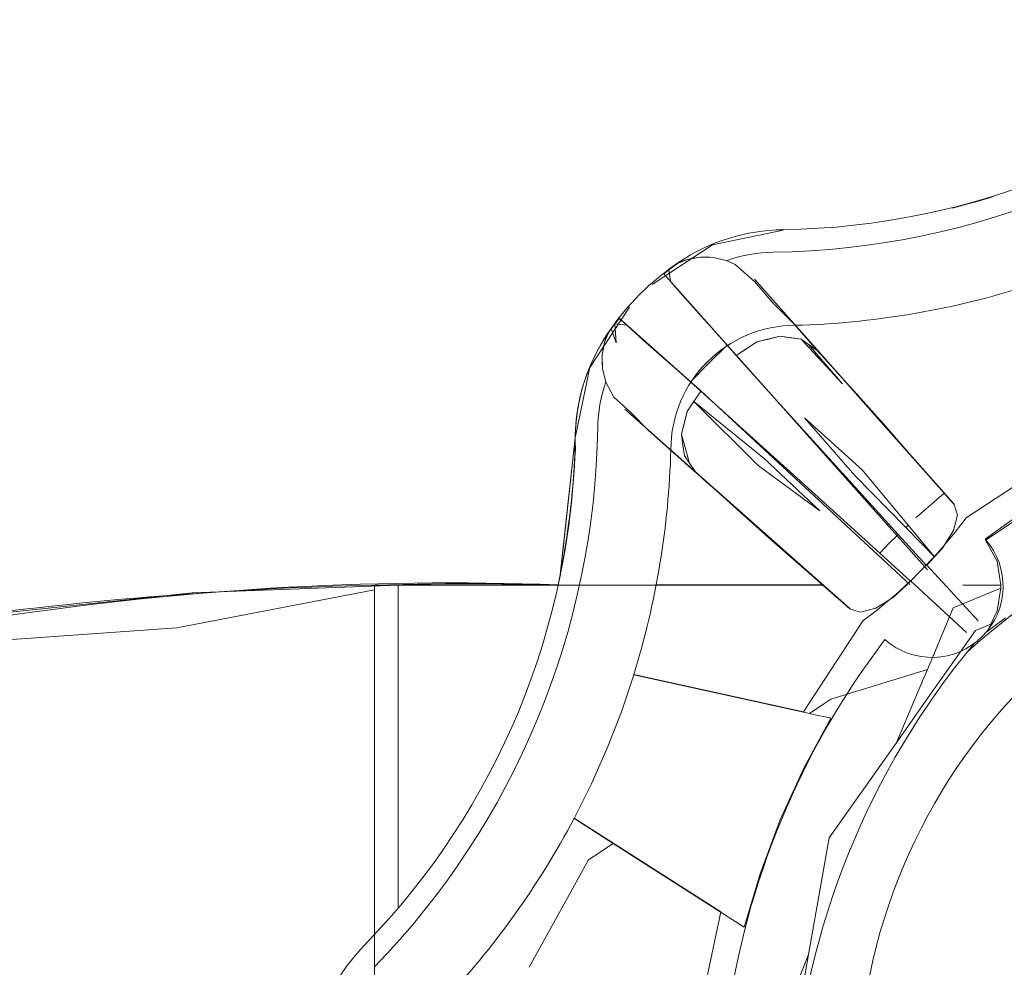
# Model space of a CAD drawing. Header units: millimetres. Extents: x -16331 to -10174, y -4135 to -3584.
# Tile 262 of 456: x -10316.8281 to -10316.746, y -3937.1775 to -3937.0984. Entities that reach past the tile are written whole.
import ezdxf

# ---------------------------------------------------------------- set-up
doc = ezdxf.new("R2010")
doc.units = ezdxf.units.MM
doc.layers.add('IFC-IfcFlowTerminal-Contorno', color=250, linetype='Continuous', lineweight=5)
doc.layers.add('P-SANR-FIXT', color=7, linetype='Continuous')

msp = doc.modelspace()

# ---------------------------------------------------------------- linework, layer by layer
at = {"layer": 'IFC-IfcFlowTerminal-Contorno', "lineweight": 5}
for p, q in [((-10316.77244034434, -3937.118446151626), (-10316.77328018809, -3937.118792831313)), ((-10316.77138321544, -3937.118250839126), (-10316.77244034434, -3937.118446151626)), ((-10316.77025284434, -3937.118285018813), (-10316.77138321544, -3937.118250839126)), ((-10316.76911514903, -3937.118568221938), (-10316.77025284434, -3937.118285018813)), ((-10316.76845596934, -3937.118861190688), (-10316.76911514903, -3937.118568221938)), ((-10316.77328018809, -3937.118792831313), (-10316.7739857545, -3937.119310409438)), ((-10316.7739857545, -3937.119310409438), (-10316.7738661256, -3937.120296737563)), ((-10316.76685928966, -3937.120286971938), (-10316.76845596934, -3937.118861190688)), ((-10316.7738661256, -3937.120296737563), (-10316.77265274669, -3937.121659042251)), ((-10316.76529678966, -3937.122108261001), (-10316.76685928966, -3937.120286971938)), ((-10316.77265274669, -3937.121659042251), (-10316.77080460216, -3937.123734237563)), ((-10316.76355118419, -3937.123841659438), (-10316.76529678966, -3937.122108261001)), ((-10316.77880509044, -3937.124222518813), (-10316.77901016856, -3937.124525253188)), ((-10316.77838272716, -3937.125404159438), (-10316.77880509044, -3937.124222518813)), ((-10316.77750626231, -3937.123939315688), (-10316.77849503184, -3937.123817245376)), ((-10316.77849503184, -3937.123817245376), (-10316.77838272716, -3937.125404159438)), ((-10316.77615372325, -3937.125145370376), (-10316.77750626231, -3937.123939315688)), ((-10316.77080460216, -3937.123734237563), (-10316.77068874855, -3937.123864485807)), ((-10316.77068874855, -3937.123864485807), (-10316.76913342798, -3937.125613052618)), ((-10316.76158341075, -3937.126063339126), (-10316.76355118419, -3937.123841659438)), ((-10316.77901016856, -3937.124525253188), (-10316.77935684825, -3937.125365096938)), ((-10316.77407852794, -3937.126991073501), (-10316.77615372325, -3937.125145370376)), ((-10316.76750626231, -3937.125902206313), (-10316.76664444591, -3937.125330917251)), ((-10316.76664444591, -3937.125330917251), (-10316.76740372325, -3937.125833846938)), ((-10316.76664444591, -3937.125330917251), (-10316.76474503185, -3937.124857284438)), ((-10316.76569229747, -3937.125091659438), (-10316.76664444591, -3937.125330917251)), ((-10316.76474259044, -3937.124857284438), (-10316.76569229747, -3937.125091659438)), ((-10316.76474503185, -3937.124857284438), (-10316.76296524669, -3937.125116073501)), ((-10316.76385391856, -3937.124984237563), (-10316.76474259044, -3937.124857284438)), ((-10316.76296524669, -3937.125116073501), (-10316.76385391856, -3937.124984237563)), ((-10316.75950577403, -3937.128817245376), (-10316.76296524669, -3937.125116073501)), ((-10316.76296524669, -3937.125116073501), (-10316.76235974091, -3937.125531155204)), ((-10316.76232405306, -3937.125211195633), (-10316.76272110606, -3937.124764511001)), ((-10316.76193985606, -3937.125643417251), (-10316.76232405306, -3937.125211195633)), ((-10316.77935684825, -3937.125365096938), (-10316.77955216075, -3937.126424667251)), ((-10316.76913342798, -3937.125613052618), (-10316.77068253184, -3937.127122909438)), ((-10316.76913342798, -3937.125613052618), (-10316.76836807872, -3937.126473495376)), ((-10316.76836807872, -3937.126473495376), (-10316.76750626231, -3937.125902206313)), ((-10316.76740372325, -3937.125833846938), (-10316.76836563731, -3937.126468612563)), ((-10316.76235977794, -3937.125531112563), (-10316.75950577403, -3937.128817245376)), ((-10316.76167685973, -3937.125999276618), (-10316.76235977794, -3937.125531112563)), ((-10316.76235974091, -3937.125531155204), (-10316.76158341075, -3937.126063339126)), ((-10316.76154566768, -3937.126089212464), (-10316.76193985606, -3937.125643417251)), ((-10316.76158341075, -3937.126063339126), (-10316.76167685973, -3937.125999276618)), ((-10316.76015317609, -3937.127673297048), (-10316.76158341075, -3937.126063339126)), ((-10316.76106339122, -3937.126634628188), (-10316.76154566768, -3937.126089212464)), ((-10316.77955216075, -3937.126424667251), (-10316.77952042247, -3937.127547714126)), ((-10316.76836563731, -3937.126468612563), (-10316.76516983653, -3937.130013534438)), ((-10316.77952042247, -3937.127547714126), (-10316.77923721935, -3937.128690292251)), ((-10316.773941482, -3937.127113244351), (-10316.77407852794, -3937.126991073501)), ((-10316.77219260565, -3937.128672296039), (-10316.773941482, -3937.127113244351)), ((-10316.77068253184, -3937.127122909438), (-10316.77219260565, -3937.128672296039)), ((-10316.75927139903, -3937.128665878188), (-10316.76015317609, -3937.127673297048)), ((-10316.75826309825, -3937.129749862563), (-10316.76007838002, -3937.127755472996)), ((-10316.77923721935, -3937.128690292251), (-10316.77857803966, -3937.129950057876)), ((-10316.77133438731, -3937.129437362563), (-10316.77219260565, -3937.128672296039)), ((-10316.77133438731, -3937.129437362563), (-10316.77190079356, -3937.130291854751)), ((-10316.77190055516, -3937.130292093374), (-10316.77133438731, -3937.129437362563)), ((-10316.76777969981, -3937.132645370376), (-10316.77133438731, -3937.129437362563)), ((-10316.75637589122, -3937.131932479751), (-10316.75927139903, -3937.128665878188)), ((-10316.77857803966, -3937.129950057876), (-10316.77717178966, -3937.131209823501)), ((-10316.76516983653, -3937.130013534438), (-10316.76113907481, -3937.134471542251)), ((-10316.75590714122, -3937.132401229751), (-10316.75826309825, -3937.129749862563)), ((-10316.77190079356, -3937.130291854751), (-10316.77246964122, -3937.131151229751)), ((-10316.77246964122, -3937.131151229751), (-10316.77190055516, -3937.130292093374)), ((-10316.77190079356, -3937.130291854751), (-10316.7660536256, -3937.135057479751)), ((-10316.76654434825, -3937.135653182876), (-10316.77190079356, -3937.130291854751)), ((-10316.77717178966, -3937.131209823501), (-10316.77571427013, -3937.132699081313)), ((-10316.77294815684, -3937.133045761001), (-10316.77246964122, -3937.131151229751)), ((-10316.77246964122, -3937.131151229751), (-10316.77270889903, -3937.132098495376)), ((-10316.75847305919, -3937.136483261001), (-10316.76266983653, -3937.131668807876)), ((-10316.76266983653, -3937.131668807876), (-10316.75787491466, -3937.136004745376)), ((-10316.77571427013, -3937.132699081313), (-10316.77396622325, -3937.134246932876)), ((-10316.77270889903, -3937.132098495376), (-10316.77294815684, -3937.133045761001)), ((-10316.76332901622, -3937.136668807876), (-10316.76777969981, -3937.132645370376)), ((-10316.75323135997, -3937.135477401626), (-10316.75637589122, -3937.131932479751)), ((-10316.7533607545, -3937.135301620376), (-10316.75590714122, -3937.132401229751)), ((-10316.77294815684, -3937.133045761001), (-10316.77282120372, -3937.133939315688)), ((-10316.77227432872, -3937.135438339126), (-10316.77294815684, -3937.133045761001)), ((-10316.77396622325, -3937.134246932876), (-10316.77174210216, -3937.136219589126)), ((-10316.77282120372, -3937.133939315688), (-10316.77269180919, -3937.134827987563)), ((-10316.77269180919, -3937.134827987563), (-10316.77227186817, -3937.135447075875)), ((-10316.7660536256, -3937.135057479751), (-10316.76139298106, -3937.139417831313)), ((-10316.76113907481, -3937.134471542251), (-10316.75674698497, -3937.139315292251)), ((-10316.77259780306, -3937.135473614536), (-10316.77215958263, -3937.135863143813)), ((-10316.77174210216, -3937.136219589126), (-10316.77227432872, -3937.135438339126)), ((-10316.77227186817, -3937.135447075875), (-10316.77221817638, -3937.135526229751)), ((-10316.77221817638, -3937.135526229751), (-10316.77181404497, -3937.136114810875)), ((-10316.77215958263, -3937.135863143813), (-10316.77171847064, -3937.136254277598)), ((-10316.76139298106, -3937.139417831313), (-10316.76654434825, -3937.135653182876)), ((-10316.75787491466, -3937.136004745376), (-10316.75403399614, -3937.140619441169)), ((-10316.75102921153, -3937.137962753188), (-10316.7533607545, -3937.135301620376)), ((-10316.75102968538, -3937.137963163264), (-10316.75323135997, -3937.135477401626)), ((-10316.77181404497, -3937.136114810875), (-10316.77174935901, -3937.136209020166)), ((-10316.77174210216, -3937.136219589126), (-10316.77014076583, -3937.137639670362)), ((-10316.77116837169, -3937.136742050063), (-10316.77006485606, -3937.137708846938)), ((-10316.75849503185, -3937.141048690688), (-10316.76332901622, -3937.136668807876)), ((-10316.75423466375, -3937.140810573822), (-10316.75847305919, -3937.136483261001)), ((-10316.77014076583, -3937.137639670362), (-10316.76913223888, -3937.138534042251)), ((-10316.74033829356, -3937.137059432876), (-10316.74757462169, -3937.141859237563)), ((-10316.77006485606, -3937.137708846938), (-10316.76805557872, -3937.139539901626)), ((-10316.75338760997, -3937.140003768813), (-10316.75102921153, -3937.137962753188)), ((-10316.75095255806, -3937.138050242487), (-10316.75102968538, -3937.137963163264)), ((-10316.75020401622, -3937.138895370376), (-10316.75095255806, -3937.138050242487)), ((-10316.76913223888, -3937.138534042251), (-10316.76587296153, -3937.141429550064)), ((-10316.75006241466, -3937.139344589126), (-10316.75019947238, -3937.138909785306)), ((-10316.76805557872, -3937.139539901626), (-10316.76540665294, -3937.141898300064)), ((-10316.75674698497, -3937.139315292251), (-10316.7548523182, -3937.14139887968)), ((-10316.75009171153, -3937.140433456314), (-10316.7499232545, -3937.139793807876)), ((-10316.7499232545, -3937.139793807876), (-10316.75006241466, -3937.139344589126)), ((-10316.75423466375, -3937.140810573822), (-10316.75403399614, -3937.140619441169)), ((-10316.75183975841, -3937.143255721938), (-10316.75423466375, -3937.140810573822)), ((-10316.75403399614, -3937.140619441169), (-10316.75183975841, -3937.143255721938)), ((-10316.75026016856, -3937.141068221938), (-10316.75009171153, -3937.140433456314)), ((-10316.76587296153, -3937.141429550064), (-10316.76233292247, -3937.144564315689)), ((-10316.75640399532, -3937.142950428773), (-10316.75849503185, -3937.141048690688)), ((-10316.75564835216, -3937.142157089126), (-10316.7548523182, -3937.14139887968)), ((-10316.7548523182, -3937.14139887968), (-10316.75251114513, -3937.143973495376)), ((-10316.75071427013, -3937.141805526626), (-10316.75026016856, -3937.141068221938)), ((-10316.76540665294, -3937.141898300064), (-10316.76250382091, -3937.144442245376)), ((-10316.75640399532, -3937.142950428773), (-10316.75564835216, -3937.142157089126)), ((-10316.75183975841, -3937.143255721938), (-10316.75116837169, -3937.142537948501)), ((-10316.75116837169, -3937.142537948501), (-10316.75071427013, -3937.141805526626)), ((-10316.74757462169, -3937.141859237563), (-10316.74661759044, -3937.143626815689)), ((-10316.7538295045, -3937.145291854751), (-10316.75640399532, -3937.142950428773)), ((-10316.75251114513, -3937.143973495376), (-10316.75183975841, -3937.143255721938)), ((-10316.74661759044, -3937.143626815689), (-10316.7463123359, -3937.145619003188)), ((-10316.76250382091, -3937.144442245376), (-10316.76116088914, -3937.145619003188)), ((-10316.76233292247, -3937.144564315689), (-10316.76114427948, -3937.145619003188)), ((-10316.79852677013, -3937.145619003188), (-10316.79852677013, -3937.146003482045)), ((-10316.79653863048, -3937.145619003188), (-10316.79852677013, -3937.145619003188)), ((-10316.76116088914, -3937.145619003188), (-10316.79653863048, -3937.145619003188)), ((-10316.76116088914, -3937.145619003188), (-10316.75995349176, -3937.146676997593)), ((-10316.76114427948, -3937.145619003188), (-10316.75982637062, -3937.1467883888)), ((-10316.75526749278, -3937.146634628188), (-10316.75417985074, -3937.145619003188)), ((-10316.75417985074, -3937.145619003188), (-10316.7538295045, -3937.145291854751)), ((-10316.74631063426, -3937.145864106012), (-10316.75027725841, -3937.147528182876)), ((-10316.7463123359, -3937.145619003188), (-10316.74947446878, -3937.145619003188)), ((-10316.74631063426, -3937.145864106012), (-10316.74659805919, -3937.147777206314)), ((-10316.7463123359, -3937.145619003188), (-10316.74629288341, -3937.145745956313)), ((-10316.74629288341, -3937.145745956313), (-10316.74631063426, -3937.145864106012)), ((-10316.79852677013, -3937.146003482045), (-10316.81502091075, -3937.149193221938)), ((-10316.79852677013, -3937.146003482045), (-10316.79852677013, -3937.147059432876)), ((-10316.75599991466, -3937.147088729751), (-10316.75526749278, -3937.146634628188)), ((-10316.79852677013, -3937.147059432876), (-10316.79852677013, -3937.151278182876)), ((-10316.75982637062, -3937.1467883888), (-10316.75891007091, -3937.147601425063)), ((-10316.75673477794, -3937.147542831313), (-10316.75599991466, -3937.147088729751)), ((-10316.75889217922, -3937.147606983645), (-10316.75840714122, -3937.147757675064)), ((-10316.75840714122, -3937.147757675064), (-10316.75801163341, -3937.147879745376)), ((-10316.75801163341, -3937.147879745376), (-10316.75737198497, -3937.147713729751)), ((-10316.75737198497, -3937.147713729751), (-10316.75673477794, -3937.147542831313)), ((-10316.75027725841, -3937.147528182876), (-10316.75162391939, -3937.150730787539)), ((-10316.74659805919, -3937.147777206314), (-10316.74713787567, -3937.148872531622)), ((-10316.74713787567, -3937.148872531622), (-10316.74840714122, -3937.149398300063)), ((-10316.74713787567, -3937.148872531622), (-10316.74743790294, -3937.149481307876)), ((-10316.74743790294, -3937.149481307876), (-10316.746782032, -3937.149001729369)), ((-10316.746782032, -3937.149001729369), (-10316.74590941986, -3937.148363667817)), ((-10316.81502091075, -3937.149193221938), (-10316.82878272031, -3937.150173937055)), ((-10316.74840714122, -3937.149398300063), (-10316.75021723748, -3937.151965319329)), ((-10316.75162391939, -3937.150730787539), (-10316.75243134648, -3937.152650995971)), ((-10316.79852677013, -3937.151278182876), (-10316.79852677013, -3937.157992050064)), ((-10316.75021723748, -3937.151965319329), (-10316.75210967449, -3937.154649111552)), ((-10316.77692032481, -3937.153114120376), (-10316.77795059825, -3937.156195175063)), ((-10316.76227022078, -3937.156332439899), (-10316.77692032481, -3937.153114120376)), ((-10316.75243134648, -3937.152650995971), (-10316.7604701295, -3937.155140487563)), ((-10316.75243134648, -3937.152650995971), (-10316.75272373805, -3937.153346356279)), ((-10316.75272373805, -3937.153346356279), (-10316.75430557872, -3937.157108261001)), ((-10316.75210967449, -3937.154649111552), (-10316.75498787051, -3937.158730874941)), ((-10316.76106146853, -3937.155532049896), (-10316.76227022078, -3937.156332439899)), ((-10316.7604701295, -3937.155140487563), (-10316.76106146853, -3937.155532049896)), ((-10316.77795059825, -3937.156195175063), (-10316.77912491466, -3937.159222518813)), ((-10316.76143126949, -3937.156516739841), (-10316.76227022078, -3937.156332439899)), ((-10316.76081452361, -3937.156652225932), (-10316.76143126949, -3937.156516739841)), ((-10316.7627357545, -3937.160887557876), (-10316.76049454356, -3937.156722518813)), ((-10316.76049454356, -3937.156722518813), (-10316.76081452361, -3937.156652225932)), ((-10316.75430557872, -3937.157108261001), (-10316.75497180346, -3937.15870808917)), ((-10316.79852677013, -3937.157992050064), (-10316.79852677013, -3937.166746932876)), ((-10316.75504355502, -3937.158809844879), (-10316.76060928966, -3937.166702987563)), ((-10316.75498787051, -3937.158730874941), (-10316.75504355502, -3937.158809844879)), ((-10316.77912491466, -3937.159222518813), (-10316.78043839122, -3937.162196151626)), ((-10316.76469376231, -3937.165203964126), (-10316.7627357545, -3937.160887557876)), ((-10316.78043839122, -3937.162196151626), (-10316.78188858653, -3937.165106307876)), ((-10316.78188858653, -3937.165106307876), (-10316.78176010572, -3937.16518843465)), ((-10316.78176010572, -3937.16518843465), (-10316.77864543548, -3937.16717937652)), ((-10316.76635880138, -3937.169637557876), (-10316.76469376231, -3937.165203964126)), ((-10316.79852677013, -3937.166746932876), (-10316.79852677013, -3937.176937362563)), ((-10316.77864543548, -3937.16717937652), (-10316.7807045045, -3937.168543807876)), ((-10316.77864543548, -3937.16717937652), (-10316.76771866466, -3937.174163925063)), ((-10316.76060928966, -3937.166702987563), (-10316.76233254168, -3937.176453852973)), ((-10316.7807045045, -3937.168543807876), (-10316.78563858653, -3937.177503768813)), ((-10316.76771866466, -3937.174163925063), (-10316.76635880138, -3937.169637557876)), ((-10316.79852677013, -3937.176937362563), (-10316.79852677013, -3937.180353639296)), ((-10316.76233254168, -3937.176453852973), (-10316.76395722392, -3937.185646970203)), ((-10316.76233254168, -3937.176453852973), (-10316.76305069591, -3937.178192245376))]:
    msp.add_line(p, q, dxfattribs=at)
at = {"layer": 'P-SANR-FIXT', "lineweight": 5}
for p, q in [((-10316.76836732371, -3937.12643967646), (-10316.77443988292, -3937.119617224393)), ((-10316.76683385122, -3937.120106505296), (-10316.76158188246, -3937.126028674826)), ((-10316.77133261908, -3937.129405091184), (-10316.77815267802, -3937.123330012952)), ((-10316.76158188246, -3937.126028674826), (-10316.75020234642, -3937.138860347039)), ((-10316.76836732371, -3937.12643967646), (-10316.75242923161, -3937.144345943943)), ((-10316.77133261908, -3937.129405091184), (-10316.75388749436, -3937.145558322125)), ((-10316.77174124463, -3937.136188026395), (-10316.77766340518, -3937.130936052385)), ((-10316.74157548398, -3937.135016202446), (-10316.74919484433, -3937.139996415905)), ((-10316.75890958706, -3937.147567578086), (-10316.77174124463, -3937.136188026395)), ((-10316.74819775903, -3937.148599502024), (-10316.75251010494, -3937.143942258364)), ((-10316.78321794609, -3937.145625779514), (-10316.79852484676, -3937.145625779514)), ((-10316.79656216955, -3937.145573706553), (-10316.79656216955, -3937.172531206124)), ((-10316.76112228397, -3937.14560528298), (-10316.77505225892, -3937.14560528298)), ((-10316.75382767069, -3937.145259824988), (-10316.74917043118, -3937.149572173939)), ((-10316.75777353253, -3937.148575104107), (-10316.76275374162, -3937.156194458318)), ((-10316.76275374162, -3937.156194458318), (-10316.77691946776, -3937.153079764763)), ((-10316.78188672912, -3937.165071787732), (-10316.76966763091, -3937.17288606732)), ((-10316.76966763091, -3937.17288606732), (-10316.77153378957, -3937.181795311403))]:
    msp.add_line(p, q, dxfattribs=at)
for points in [[(-10316.75034667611, -3937.11416613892), (-10316.7469037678, -3937.113199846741)], [(-10316.74692860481, -3937.113208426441), (-10316.75027915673, -3937.11414849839)], [(-10316.75027910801, -3937.114148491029), (-10316.74692860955, -3937.113208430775)], [(-10316.77538447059, -3937.120533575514), (-10316.77035827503, -3937.117226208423), (-10316.76446591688, -3937.116009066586)], [(-10316.77315800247, -3937.118728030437), (-10316.77327863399, -3937.118800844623), (-10316.77349357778, -3937.118945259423), (-10316.77377428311, -3937.119152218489), (-10316.77442600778, -3937.119674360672)], [(-10316.77025240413, -3937.118292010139), (-10316.7708227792, -3937.118245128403), (-10316.77138253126, -3937.118259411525), (-10316.77193807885, -3937.118334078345), (-10316.77243924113, -3937.11845453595), (-10316.77284011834, -3937.118590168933), (-10316.77315800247, -3937.118728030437)], [(-10316.78180240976, -3937.133345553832), (-10316.78058526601, -3937.127453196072), (-10316.77727789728, -3937.122427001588)], [(-10316.77813659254, -3937.123385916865), (-10316.7785346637, -3937.123878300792), (-10316.77880291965, -3937.124229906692), (-10316.77901018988, -3937.124532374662), (-10316.77908341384, -3937.124653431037)], [(-10316.77750896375, -3937.123945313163), (-10316.77813659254, -3937.123385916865)], [(-10316.77908341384, -3937.124653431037), (-10316.77922108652, -3937.124970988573), (-10316.77935669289, -3937.125372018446), (-10316.77947731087, -3937.125874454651), (-10316.77955180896, -3937.126430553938), (-10316.77956590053, -3937.126986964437), (-10316.77951953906, -3937.127554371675)], [(-10316.78308024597, -3937.144981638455), (-10316.78180240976, -3937.133345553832)], [(-10316.78180240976, -3937.133345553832), (-10316.7830802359, -3937.14498156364)], [(-10316.78305554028, -3937.144878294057), (-10316.78180240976, -3937.133345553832)], [(-10316.83178926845, -3937.148191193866), (-10316.81375519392, -3937.146267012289), (-10316.79656217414, -3937.145630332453)]]:
    msp.add_lwpolyline(points, dxfattribs=at)
msp.add_circle((-10316.70990858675, -3937.187861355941), 0.04830505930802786, dxfattribs=at)
for centre, radius, start, end in [((-10316.76536794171, -3937.053970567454), 0.06200350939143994, 270.8335663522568, 314.1664150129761), ((-10316.76536794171, -3937.053970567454), 0.06200350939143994, 270.8335663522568, 314.1664150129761), ((-10316.76624593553, -3937.051850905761), 0.06600350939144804, 270.8335663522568, 314.1664150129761), ((-10316.76536794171, -3937.054012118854), 0.06200350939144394, 284.0847001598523, 287.3008965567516), ((-10316.76423314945, -3937.13196582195), 0.01599999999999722, 90.83356635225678, 123.9047372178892), ((-10316.76423314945, -3937.13196582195), 0.01600000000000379, 90.83356635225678, 123.9047372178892), ((-10316.76511114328, -3937.129846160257), 0.01199999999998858, 90.83356635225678, 109.4868477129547), ((-10316.76101326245, -3937.136756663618), 0.02177233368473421, 123.9047372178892, 146.0952441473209), ((-10316.76101326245, -3937.136756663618), 0.02177233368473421, 123.9047372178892, 146.0952441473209), ((-10316.76536794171, -3937.053970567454), 0.07000350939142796, 271.5881410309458, 287.1804485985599), ((-10316.76342781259, -3937.134342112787), 0.01039492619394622, 90, 180), ((-10316.76580410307, -3937.133536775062), 0.0160000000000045, 146.0952441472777, 182.6441014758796), ((-10316.76580410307, -3937.133536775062), 0.01600000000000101, 146.0952441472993, 179.1664150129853), ((-10316.76792376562, -3937.132658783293), 0.01199999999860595, 160.5129634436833, 179.1664150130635), ((-10316.70668155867, -3937.195652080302), 0.06763995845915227, 97.77393482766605, 127.2261097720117), ((-10316.84591901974, -3937.131523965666), 0.06600350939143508, 315.8335663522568, 359.1664150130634), ((-10316.8437993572, -3937.132401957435), 0.06200350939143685, 315.8335663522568, 359.1664150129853), ((-10316.8437993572, -3937.132443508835), 0.06200350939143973, 348.333202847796, 359.1664150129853), ((-10316.85546585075, -3937.130725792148), 0.07376421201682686, 348.3626212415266, 357.24220459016), ((-10316.8437993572, -3937.132401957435), 0.07000350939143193, 342.8195285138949, 358.4118586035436), ((-10316.70357168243, -3937.201678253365), 0.06797352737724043, 97.90628350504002, 132.0937164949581), ((-10316.78181525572, -3937.115954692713), 0.04052277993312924, 306.390761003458, 323.609238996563), ((-10316.75205147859, -3937.145718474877), 0.005933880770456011, 228.5889565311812, 41.41104346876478), ((-10316.79066357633, -3937.472479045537), 0.3269585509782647, 88.69512491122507, 101.8856072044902), ((-10316.79226878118, -3937.395533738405), 0.2500922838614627, 87.92601391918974, 98.93857434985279), ((-10316.70211785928, -3937.191088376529), 0.06763995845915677, 142.7739096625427, 172.2260846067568), ((-10316.69770825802, -3937.192780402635), 0.06611115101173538, 140.2309660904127, 175.7690339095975), ((-10316.8437993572, -3937.132401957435), 0.07000350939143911, 316.5881410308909, 332.1804485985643), ((-10316.78784596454, -3937.186750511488), 0.01600000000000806, 135.8335663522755, 168.9047372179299)]:
    msp.add_arc(centre, radius, start, end, dxfattribs=at)

doc.saveas('drawing.dxf')
